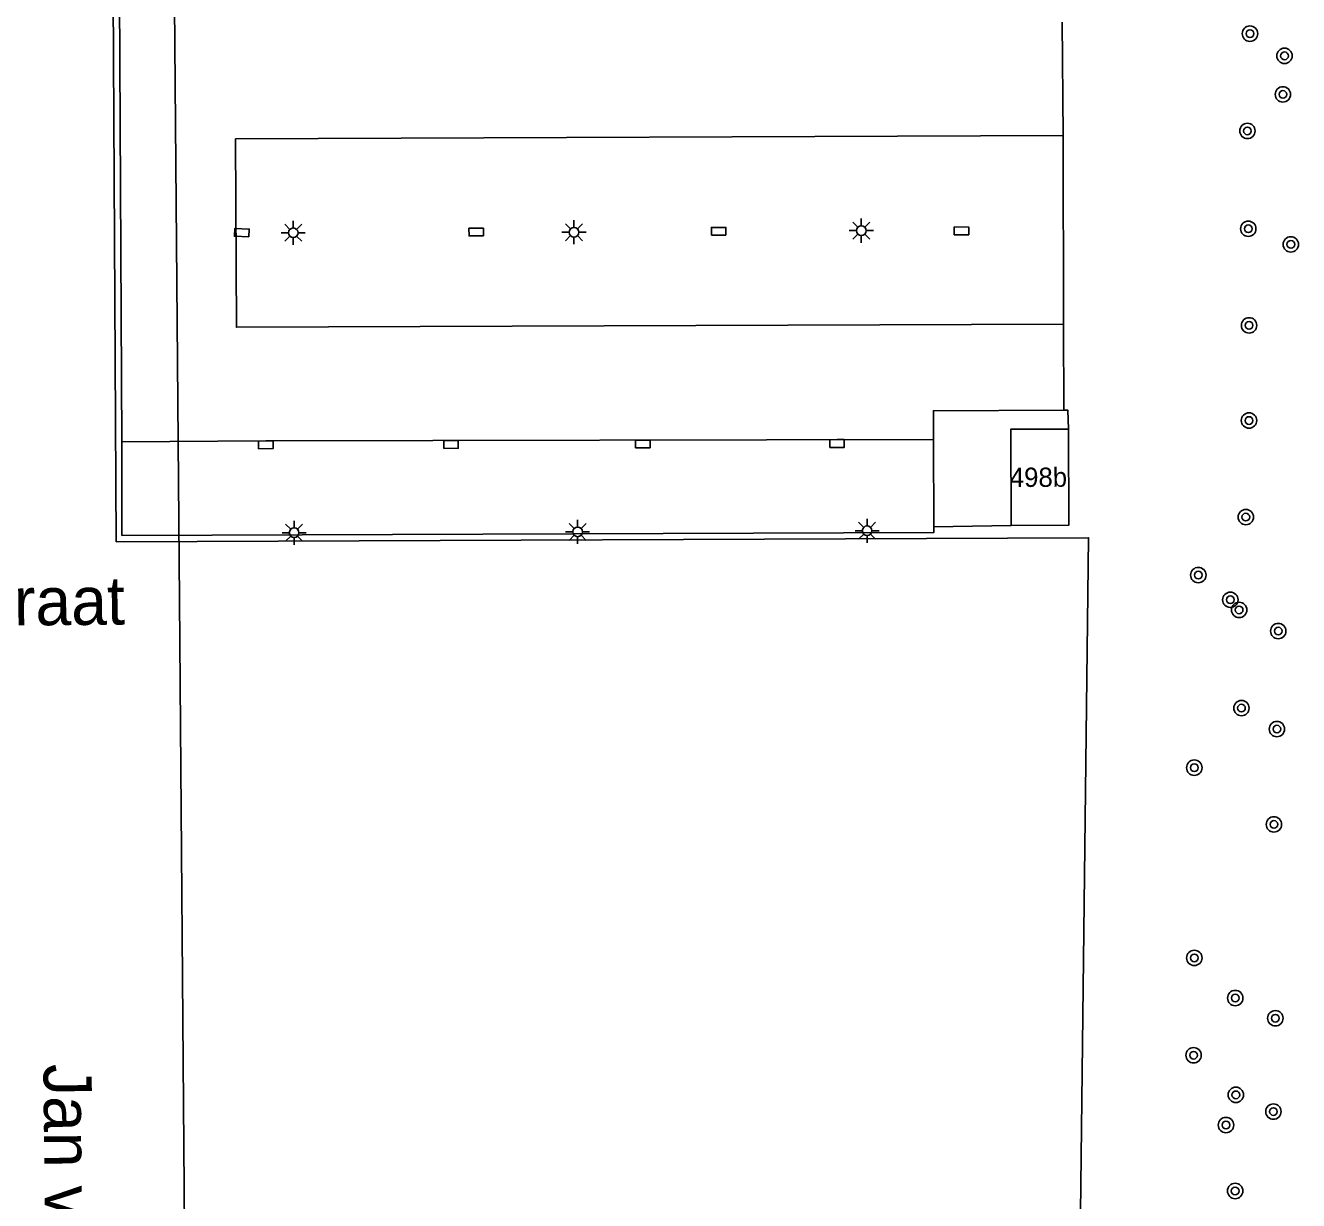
# Model space of a CAD drawing. Extents: x 132994 to 136000, y 393499 to 395512.
# Drawn here: x 133197.8 to 133263.9, y 394921.4 to 394982.4 of the extents above; entities that cross this region are included whole.
import ezdxf

# ---------------------------------------------------------------- set-up
doc = ezdxf.new("R2010")
doc.units = 0
for name, color, linetype in [('gg-afsc-hekwerk', 7, 'Continuous'), ('gg-anno-huisnummerreeks BGT', 7, 'Continuous'), ('gg-anno-openbare ruimte label', 7, 'Continuous'), ('gg-bbg-hoofdgebouw', 7, 'Continuous'), ('gg-knt-plantopografie kant verharding', 7, 'Continuous'), ('gg-knt-verharding', 7, 'Continuous'), ('gg-knt-verharding nz', 7, 'Continuous'), ('gt-symb-boom', 7, 'Continuous'), ('gt-symb-kolk', 7, 'Continuous'), ('gt-symb-kolk center center', 7, 'Continuous'), ('gt-symb-lichtmast', 7, 'Continuous')]:
    doc.layers.add(name, color=color, linetype=linetype)

# ---------------------------------------------------------------- blocks, each defined once
blk = doc.blocks.new('gt0-BOOM')
at = {"layer": 'gt-symb-boom'}
for radius in [0.4, 0.2]:
    blk.add_circle((0, 0), radius, dxfattribs=at)
blk = doc.blocks.new('gt0-KOLK')
at = {"layer": 'gt-symb-kolk'}
blk.add_lwpolyline([(0, 0), (0.375, 0), (0.375, 0.4), (-0.375, 0.4), (-0.375, 0), (0, 0)], dxfattribs=at)
blk = doc.blocks.new('gt0-LMAST')
at = {"layer": 'gt-symb-lichtmast'}
for p, q in [((-0.182, 0.173), (-0.447, 0.438)), ((-0.005, 0.246), (-0.005, 0.621)), ((0.172, 0.173), (0.437, 0.438)), ((-0.255, -0.004), (-0.63, -0.004)), ((-0.182, -0.181), (-0.447, -0.446)), ((-0.005, -0.254), (-0.005, -0.629)), ((0.437, -0.446), (0.172, -0.181)), ((0.245, -0.004), (0.62, -0.004))]:
    blk.add_line(p, q, dxfattribs=at)
blk.add_circle((-0.005, -0.004), 0.25, dxfattribs=at)
blk = doc.blocks.new('gt0-KOLKCC')
at = {"layer": 'gt-symb-kolk center center'}
blk.add_lwpolyline([(-0.375, 0.2), (0.375, 0.2), (0.375, -0.2), (-0.375, -0.2)], close=True, dxfattribs=at)

msp = doc.modelspace()

# ---------------------------------------------------------------- linework, layer by layer
at = {"layer": 'gg-afsc-hekwerk'}
msp.add_line((133202.552, 394955.581), (133202.297, 395000), dxfattribs=at)
msp.add_lwpolyline([(133252.216, 394887.175), (133253.039, 394955.795), (133202.552, 394955.581)], dxfattribs=at)
at = {"layer": 'gg-bbg-hoofdgebouw'}
for points in [[(133249.014, 394956.435), (133248.995, 394961.429), (133251.987, 394961.439)], [(133251.987, 394961.439), (133252.005, 394956.446), (133249.014, 394956.435)]]:
    msp.add_lwpolyline(points, dxfattribs=at)
at = {"layer": 'gg-knt-plantopografie kant verharding'}
msp.add_line((133205.829, 394952.552), (133206.421, 394881.017), dxfattribs=at)
msp.add_lwpolyline([(133137.656, 395022.614), (133139.873, 395021.709), (133143.722, 395020.409), (133156.85, 395020.334), (133168.132, 395018.827), (133175.698, 395018.838), (133193.471, 395018.957), (133199.254, 395016.272), (133203.095, 395013.998), (133204.744, 395007.433), (133205.402, 395004.092), (133205.829, 394952.552)], dxfattribs=at)
at = {"layer": 'gg-knt-verharding'}
for p, q in [((133202.838, 394960.767), (133202.635, 395000)), ((133251.671, 394982.564), (133251.712, 394976.684)), ((133251.712, 394976.684), (133251.735, 394966.881)), ((133251.735, 394966.881), (133251.753, 394962.42)), ((133244.985, 394960.902), (133245.005, 394956.367)), ((133245.005, 394956.367), (133249.014, 394956.435))]:
    msp.add_line(p, q, dxfattribs=at)
for points in [[(133251.753, 394962.42), (133244.979, 394962.389), (133244.985, 394960.902)], [(133251.753, 394962.42), (133251.952, 394962.421), (133251.987, 394961.439)], [(133245.005, 394956.367), (133244.993, 394956.058), (133202.843, 394955.911), (133202.838, 394960.767)]]:
    msp.add_lwpolyline(points, dxfattribs=at)
at = {"layer": 'gg-knt-verharding nz'}
for points in [[(133251.735, 394966.881), (133208.788, 394966.72), (133208.748, 394976.497), (133251.712, 394976.684)], [(133202.838, 394960.767), (133210.316, 394960.818), (133244.985, 394960.902)]]:
    msp.add_lwpolyline(points, dxfattribs=at)

# ---------------------------------------------------------------- block references
at = {"layer": 'gt-symb-boom'}
for p in [(133261.415, 394981.965), (133263.209, 394980.813), (133263.125, 394978.81), (133261.284, 394976.914), (133261.328, 394971.835), (133263.537, 394971.024), (133261.37, 394966.819), (133261.366, 394961.879), (133261.2, 394956.865), (133258.733, 394953.856), (133260.397, 394952.573), (133260.852, 394952.046), (133262.883, 394950.948), (133260.973, 394946.949), (133262.813, 394945.861), (133258.525, 394943.855), (133262.658, 394940.91), (133258.526, 394933.981), (133260.651, 394931.896), (133262.734, 394930.846), (133258.488, 394928.926), (133260.682, 394926.869), (133262.632, 394926.001), (133260.17, 394925.303), (133260.646, 394921.88)]:
    msp.add_blockref('gt0-BOOM', p, dxfattribs=at)
at = {"layer": 'gt-symb-kolk'}
for p, rotation in [((133210.316, 394960.818), -179.59893609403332), ((133219.936, 394960.837), -179.77081810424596), ((133229.892, 394960.865), -179.770818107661), ((133239.977, 394960.886), -179.82811318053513)]:
    msp.add_blockref('gt0-KOLK', p, dxfattribs=dict(at, rotation=rotation))
at = {"layer": 'gt-symb-kolk center center'}
for p, rotation in [((133209.071, 394971.635), 177.93618026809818), ((133221.241, 394971.665), -179.82811317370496), ((133233.833, 394971.706), -179.71352348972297), ((133246.439, 394971.726), 179.7708181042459)]:
    msp.add_blockref('gt0-KOLKCC', p, dxfattribs=dict(at, rotation=rotation))
at = {"layer": 'gt-symb-lichtmast'}
for p in [(133211.746, 394971.631), (133226.322, 394971.658), (133241.24, 394971.742), (133211.792, 394956.059), (133226.511, 394956.103), (133241.542, 394956.16)]:
    msp.add_blockref('gt0-LMAST', p, dxfattribs=at)

# ---------------------------------------------------------------- texts
at = {"layer": 'gg-anno-huisnummerreeks BGT'}
msp.add_text('498b', height=1, rotation=0.2, dxfattribs=at).set_placement((133248.947, 394958.429))
at = {"layer": 'gg-anno-openbare ruimte label'}
for rotation, p in [(0.5, (133169.933, 394950.998)), (270.5, (133198.773, 394928.471))]:
    msp.add_text('Jan van Roesselstraat', height=2.5, rotation=rotation, dxfattribs=at).set_placement(p)

doc.saveas('drawing.dxf')
